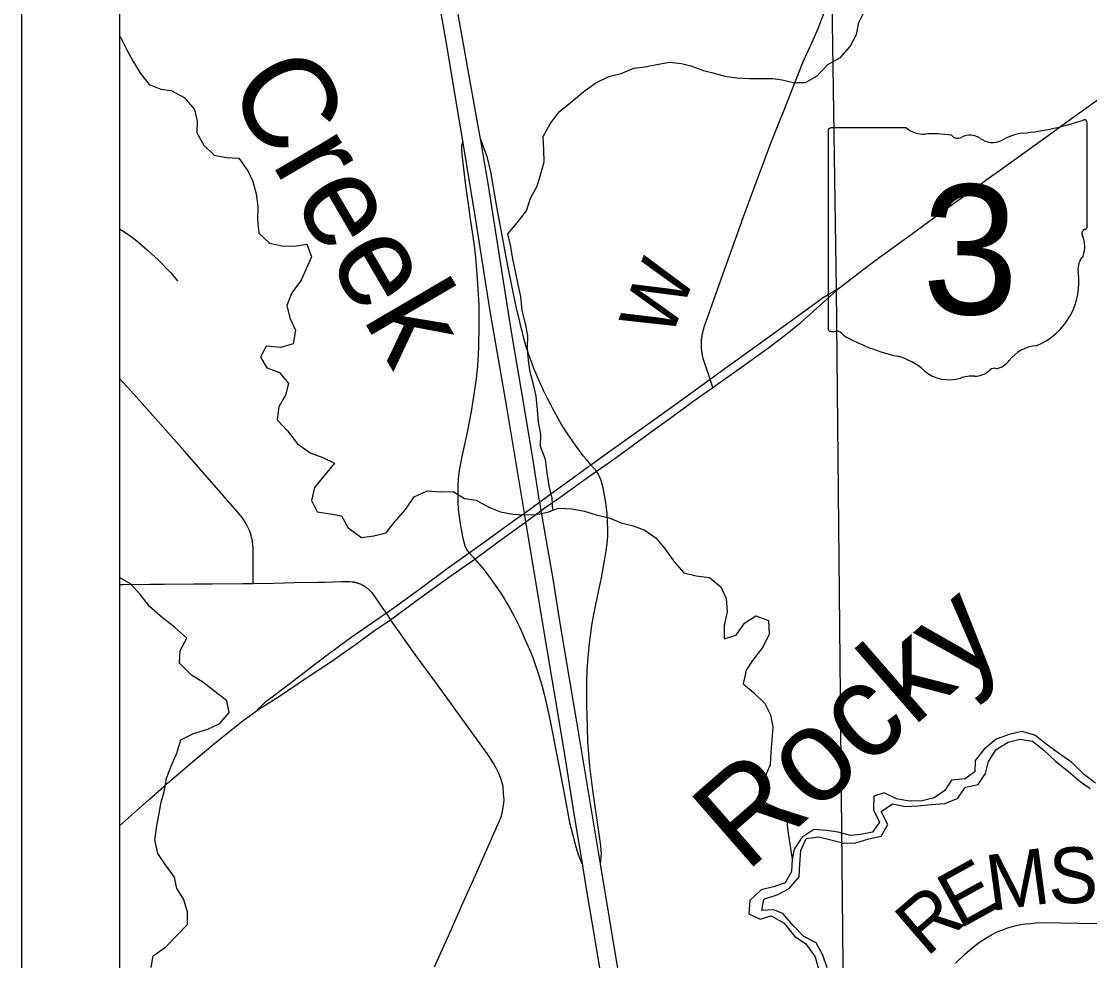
# Model space of a CAD drawing. Extents: x 0 to 34, y 0 to 22.
# Drawn here: x 2 to 3.087, y 18.033 to 18.988 of the extents above; entities that cross this region are included whole.
import ezdxf

# ---------------------------------------------------------------- set-up
doc = ezdxf.new("R2010")
doc.units = 0
for name, color, linetype in [('GM_X_Corporation', 7, 'Continuous'), ('GM_X_County_Road', 7, 'Continuous'), ('GM_X_County_Road_Text', 7, 'Continuous'), ('GM_X_Interchange_Ramps', 7, 'Continuous'), ('GM_X_Interstate_Route', 7, 'Continuous'), ('GM_X_Minor_River', 7, 'Continuous'), ('GM_X_Minor_River_Text', 7, 'Continuous'), ('GM_X_State_Location', 7, 'Continuous'), ('GM_X_State_Route', 7, 'Continuous'), ('GM_X_State_Shield', 7, 'Continuous'), ('GM_X_Township_Road', 7, 'Continuous'), ('SH_Data', 7, 'Continuous')]:
    doc.layers.add(name, color=color, linetype=linetype)

msp = doc.modelspace()

# ---------------------------------------------------------------- linework, layer by layer
at = {"layer": 'GM_X_Corporation'}
for points in [[(7.991, 17.7727), (7.9901, 18.1613), (7.988, 19.001), (7.9884, 19.0254), (7.9898, 19.1149), (7.9901, 19.6615), (7.9904, 20.2824), (7.9906, 20.6512), (7.9922, 20.9), (2.1, 20.9), (2.1, 14.1)], [(2.837, 17.9259), (2.8293, 18.7154), (2.8247, 19.0323), (3.279, 19.0395), (3.3208, 19.0402), (3.8964, 19.0508), (4.1999, 19.0575), (4.5008, 19.0629), (4.7704, 19.0672), (4.9094, 19.0728), (5.4081, 19.0763), (6.7986, 19.0964), (7.9898, 19.1149), (7.9884, 19.0254), (7.988, 19.001), (7.9901, 18.1613), (7.991, 17.7727)]]:
    msp.add_lwpolyline(points, dxfattribs=at)
msp.add_lwpolyline([(2.1, 19.0167), (2.1, 14.5179), (2.2213, 14.5194), (2.2958, 14.5199), (2.3573, 14.5203), (2.3767, 14.5206), (2.4262, 14.5205), (2.6122, 14.5212), (2.8483, 14.5213), (2.8655, 14.5214), (2.8502, 15.8768), (2.8488, 16.2), (2.8487, 16.2273), (2.8487, 16.232), (2.8477, 16.3135), (2.8476, 16.3157), (2.8477, 16.7834), (2.837, 17.9259), (2.8293, 18.7154), (2.8247, 19.0323), (2.4392, 19.024), (2.4288, 19.0238), (2.421, 19.0236)], close=True, dxfattribs=at)
at = {"layer": 'GM_X_County_Road'}
for points in [[(2.7035, 18.6157), (2.7007, 18.6241), (2.6953, 18.6402), (2.6949, 18.6413), (2.6946, 18.6423), (2.6943, 18.6432), (2.694, 18.6441), (2.6938, 18.6451), (2.6935, 18.6461), (2.6933, 18.647), (2.6931, 18.648), (2.6929, 18.649), (2.6927, 18.6499), (2.6925, 18.6509), (2.6924, 18.6519), (2.6923, 18.6529), (2.6922, 18.6538), (2.6921, 18.6548), (2.692, 18.6558), (2.6921, 18.6646), (2.6922, 18.6656), (2.6924, 18.6666), (2.6925, 18.6676), (2.6926, 18.6686), (2.6928, 18.6696), (2.693, 18.6705), (2.6932, 18.6715), (2.6934, 18.6725), (2.6937, 18.6735), (2.6939, 18.6744), (2.6942, 18.6754), (2.6945, 18.6764), (2.6948, 18.6773), (2.6951, 18.6783), (2.6955, 18.6792), (2.7175, 18.7411), (2.733, 18.7847), (2.7331, 18.7849), (2.762, 18.8626), (2.7708, 18.8848), (2.775, 18.8954), (2.7952, 18.9463), (2.8042, 18.9665), (2.8106, 18.9811), (2.817, 18.9979)], [(2.1, 18.4153), (2.1036, 18.4154), (2.1308, 18.4156), (2.1453, 18.4158), (2.1753, 18.4161), (2.1941, 18.4162), (2.2256, 18.4165), (2.236, 18.4165), (2.2569, 18.4168), (2.278, 18.4173), (2.3017, 18.4178), (2.3084, 18.4179), (2.3254, 18.4183), (2.3333, 18.4184), (2.3347, 18.4183), (2.3364, 18.4181), (2.3369, 18.4181), (2.3375, 18.418), (2.338, 18.4179), (2.3385, 18.4178), (2.3391, 18.4177), (2.3396, 18.4176), (2.3401, 18.4174), (2.3407, 18.4173), (2.3412, 18.4172), (2.3417, 18.417), (2.3422, 18.4168), (2.3427, 18.4167), (2.3433, 18.4165), (2.3438, 18.4163), (2.3443, 18.4161), (2.3448, 18.4159), (2.3453, 18.4157), (2.3458, 18.4154), (2.3463, 18.4152), (2.3468, 18.415), (2.3472, 18.4147), (2.3477, 18.4144), (2.3482, 18.4142), (2.3487, 18.4139), (2.3491, 18.4136), (2.3496, 18.4133), (2.35, 18.413), (2.3505, 18.4127), (2.3509, 18.4124), (2.3514, 18.4121), (2.3518, 18.4117), (2.3522, 18.4114), (2.3527, 18.4111), (2.3531, 18.4107), (2.3535, 18.4103), (2.3539, 18.41), (2.3543, 18.4096), (2.3547, 18.4092), (2.355, 18.4088), (2.3554, 18.4084), (2.3558, 18.408), (2.3561, 18.4076), (2.3565, 18.4072), (2.3666, 18.3922), (2.3711, 18.3862), (2.3757, 18.3794)], [(2.4202, 18.0266), (2.4375, 18.0648), (2.4467, 18.0857), (2.4634, 18.1228), (2.4721, 18.1427), (2.4821, 18.1652), (2.4849, 18.1712), (2.4866, 18.1751), (2.488, 18.179), (2.4891, 18.1827), (2.4903, 18.1884), (2.491, 18.1932), (2.4912, 18.1967), (2.4907, 18.2024), (2.4901, 18.2098), (2.4883, 18.2171), (2.4861, 18.2226), (2.4825, 18.2298), (2.4804, 18.2337), (2.4738, 18.2434), (2.4524, 18.2728), (2.4359, 18.2959), (2.4206, 18.3169), (2.4007, 18.3442), (2.386, 18.3649), (2.3757, 18.3794)], [(2.9505, 18.0302), (2.96, 18.0392), (2.9686, 18.0467), (2.975, 18.0515), (2.9812, 18.0556), (2.9871, 18.0591), (2.9929, 18.0619), (2.9977, 18.0639), (3.0027, 18.0657), (3.007, 18.0671), (3.0122, 18.0684), (3.0169, 18.0694), (3.0219, 18.0701), (3.0269, 18.0707), (3.0321, 18.0711), (3.0397, 18.0714), (3.075, 18.071), (3.0989, 18.0705)]]:
    msp.add_lwpolyline(points, dxfattribs=at)
at = {"layer": 'GM_X_Interchange_Ramps'}
for points in [[(2.5851, 18.5305), (2.5795, 18.5371), (2.575, 18.5424), (2.5717, 18.5463), (2.5685, 18.5505), (2.5662, 18.5536), (2.5613, 18.5605), (2.556, 18.5682), (2.5512, 18.5755), (2.5481, 18.5806), (2.544, 18.588), (2.5409, 18.5939), (2.5386, 18.5982), (2.5348, 18.6054), (2.5311, 18.6127), (2.5284, 18.6189), (2.5247, 18.6273), (2.5215, 18.635), (2.5194, 18.6407), (2.517, 18.6473), (2.5149, 18.6532), (2.5133, 18.6583), (2.511, 18.6672), (2.5095, 18.6732), (2.5082, 18.6779), (2.5064, 18.6857), (2.5046, 18.6934), (2.5029, 18.7011), (2.4951, 18.7394), (2.4836, 18.7994), (2.4776, 18.8351), (2.4739, 18.8507), (2.471, 18.8584), (2.4688, 18.8643), (2.4671, 18.869)], [(2.449, 18.8665), (2.4485, 18.8643), (2.4478, 18.8613), (2.4477, 18.858), (2.4484, 18.8502), (2.452, 18.821), (2.4555, 18.795), (2.4564, 18.7892), (2.4604, 18.7626), (2.4621, 18.7484), (2.4635, 18.7311), (2.4644, 18.7155), (2.4653, 18.7), (2.4654, 18.6792), (2.4652, 18.6563), (2.464, 18.6374), (2.4626, 18.6249), (2.4615, 18.6153), (2.4594, 18.6023), (2.4577, 18.5914), (2.4528, 18.5671), (2.4483, 18.5456), (2.4455, 18.5314), (2.4445, 18.5234), (2.4441, 18.5157), (2.444, 18.5061), (2.4441, 18.4984), (2.4444, 18.4925), (2.4447, 18.489), (2.4463, 18.4771), (2.4473, 18.4716), (2.4489, 18.464), (2.4513, 18.4547), (2.452, 18.4529), (2.4524, 18.452), (2.4532, 18.4507), (2.4539, 18.4497), (2.4557, 18.4476), (2.4597, 18.4431), (2.4613, 18.4413)], [(2.5891, 18.1314), (2.5894, 18.1343), (2.5899, 18.1392), (2.5901, 18.1416), (2.5899, 18.1448), (2.5894, 18.1494), (2.5878, 18.1615), (2.5814, 18.2061), (2.5784, 18.2306), (2.5765, 18.2556), (2.5756, 18.283), (2.5754, 18.2911), (2.5752, 18.3033), (2.5753, 18.3107), (2.5754, 18.3172), (2.5758, 18.3281), (2.5766, 18.3415), (2.5785, 18.3585), (2.5797, 18.368), (2.5805, 18.3735), (2.5822, 18.3833), (2.584, 18.3934), (2.5861, 18.4032), (2.5903, 18.4223), (2.5937, 18.4414), (2.595, 18.4497), (2.596, 18.457), (2.5966, 18.4647), (2.5967, 18.471), (2.596, 18.4876), (2.5954, 18.4933), (2.5946, 18.4986), (2.5933, 18.5064), (2.5918, 18.5138), (2.5899, 18.5213), (2.5879, 18.5259), (2.5861, 18.5288), (2.5851, 18.5305)], [(2.4613, 18.4413), (2.4707, 18.4304), (2.4752, 18.4242), (2.4808, 18.4167), (2.4851, 18.4104), (2.4884, 18.4055), (2.4911, 18.4011), (2.4938, 18.3964), (2.4976, 18.39), (2.5015, 18.383), (2.507, 18.3717), (2.5113, 18.3621), (2.5183, 18.3461), (2.5207, 18.3402), (2.5232, 18.3331), (2.5256, 18.3261), (2.5295, 18.313), (2.532, 18.3038), (2.5366, 18.2833), (2.541, 18.2611), (2.5526, 18.2011), (2.5577, 18.1734), (2.5593, 18.1667), (2.5617, 18.1576), (2.5642, 18.1484), (2.5665, 18.1408), (2.5677, 18.1374), (2.5712, 18.1292)]]:
    msp.add_lwpolyline(points, dxfattribs=at)
at = {"layer": 'GM_X_Interstate_Route'}
for points in [[(2.5937, 17.9944), (2.5837, 18.054), (2.5752, 18.1037), (2.5712, 18.1292), (2.5613, 18.1887), (2.5535, 18.2381), (2.5468, 18.2792), (2.54, 18.3191), (2.5339, 18.3552), (2.5133, 18.4791), (2.5118, 18.4881), (2.4939, 18.5956), (2.477, 18.6934), (2.462, 18.7884), (2.449, 18.8665), (2.4416, 18.9107), (2.4333, 18.9618), (2.4233, 19.0179), (2.4227, 19.0211)], [(2.6074, 18.0208), (2.5891, 18.1314), (2.5653, 18.2758), (2.5579, 18.3176), (2.5479, 18.3781), (2.541, 18.4212), (2.5289, 18.4906), (2.5274, 18.4994), (2.5269, 18.5022), (2.521, 18.5396), (2.511, 18.601), (2.5002, 18.6641), (2.4942, 18.7001), (2.4752, 18.8212), (2.4671, 18.869), (2.4656, 18.8777), (2.4406, 19.0165), (2.4399, 19.0214)]]:
    msp.add_lwpolyline(points, dxfattribs=at)
at = {"layer": 'GM_X_Minor_River'}
for points in [[(2.5366, 18.4894), (2.5407, 18.491), (2.5401, 18.5031), (2.5369, 18.5159), (2.5351, 18.5288), (2.5334, 18.5424), (2.5282, 18.5556), (2.5284, 18.5682), (2.5263, 18.5806), (2.5253, 18.5931), (2.5239, 18.6068), (2.5211, 18.6189), (2.5178, 18.6313), (2.5161, 18.6431), (2.5151, 18.6559), (2.5153, 18.6688), (2.5128, 18.6809), (2.5095, 18.6942), (2.5081, 18.7082), (2.5053, 18.7207), (2.5028, 18.7339), (2.4999, 18.7467), (2.4978, 18.7604), (2.4949, 18.7721), (2.5046, 18.7832), (2.5138, 18.7955), (2.5181, 18.8085), (2.5247, 18.8204), (2.5286, 18.833), (2.5318, 18.8452), (2.5316, 18.8573), (2.531, 18.871), (2.538, 18.884), (2.5472, 18.8963), (2.5599, 18.9068), (2.5722, 18.9168), (2.5845, 18.9258), (2.5976, 18.9321), (2.6104, 18.9353), (2.6232, 18.9405), (2.6345, 18.9418), (2.6466, 18.9443), (2.6594, 18.9468), (2.6715, 18.9455), (2.681, 18.943), (2.694, 18.9383), (2.7035, 18.9358), (2.7156, 18.9326), (2.7278, 18.9306), (2.7403, 18.93), (2.7516, 18.9302), (2.7645, 18.9301), (2.774, 18.9287), (2.7857, 18.9259), (2.7978, 18.9261), (2.8098, 18.9328), (2.8206, 18.9443), (2.8333, 18.9514), (2.8434, 18.9626), (2.8496, 18.9748), (2.852, 18.987), (2.8586, 19)], [(2.1, 18.9733), (2.101, 18.972), (2.1069, 18.9599), (2.1139, 18.9475), (2.1213, 18.9351), (2.1299, 18.9239), (2.142, 18.9192), (2.1523, 18.9178), (2.1656, 18.9109), (2.1761, 18.8985), (2.1789, 18.8868), (2.1784, 18.8747), (2.1858, 18.8623), (2.1962, 18.8522), (2.2083, 18.8498), (2.2212, 18.8489), (2.2305, 18.8361), (2.2356, 18.8252), (2.2389, 18.8127), (2.2406, 18.7999), (2.2401, 18.7862), (2.2415, 18.7729), (2.2526, 18.7625), (2.2655, 18.7597), (2.2776, 18.7595), (2.2905, 18.7617), (2.2952, 18.7488), (2.2898, 18.7366), (2.2847, 18.7248), (2.2751, 18.7121), (2.27, 18.6991), (2.2732, 18.6866), (2.2788, 18.6742), (2.2764, 18.6601), (2.2639, 18.6565), (2.2492, 18.6577), (2.2433, 18.6466), (2.2496, 18.6357), (2.2625, 18.631), (2.2718, 18.6198), (2.2686, 18.608), (2.262, 18.5961), (2.2603, 18.5828), (2.2707, 18.5716), (2.2808, 18.5585), (2.2938, 18.5492), (2.3068, 18.5445), (2.3186, 18.5387), (2.309, 18.5271), (2.2982, 18.514), (2.2951, 18.5007), (2.3009, 18.4894), (2.3142, 18.4874)], [(2.3142, 18.4874), (2.3256, 18.4853), (2.3326, 18.4729), (2.346, 18.4633), (2.3585, 18.465), (2.3713, 18.4679), (2.3794, 18.4783), (2.3913, 18.4921), (2.3998, 18.5044), (2.4129, 18.5107), (2.4269, 18.5098), (2.4394, 18.5101), (2.4509, 18.5027), (2.4626, 18.501), (2.4756, 18.494), (2.4874, 18.4893), (2.4999, 18.4868), (2.5124, 18.4863), (2.5245, 18.4865), (2.5366, 18.4894)], [(2.5366, 18.4894), (2.5464, 18.493), (2.56, 18.4924), (2.5729, 18.49), (2.5847, 18.4864), (2.598, 18.4832), (2.6102, 18.4781), (2.6223, 18.4749), (2.6345, 18.4706), (2.646, 18.4625), (2.6549, 18.4512), (2.6646, 18.4381), (2.6739, 18.4273), (2.6864, 18.4241), (2.7, 18.4224), (2.7116, 18.4131), (2.7171, 18.4011), (2.7181, 18.3875), (2.7149, 18.3738), (2.7151, 18.3601), (2.7272, 18.3637), (2.7357, 18.376), (2.7473, 18.3834), (2.7602, 18.3787), (2.7608, 18.3647), (2.7543, 18.3517), (2.7439, 18.3382), (2.7373, 18.3282), (2.7345, 18.3145), (2.7449, 18.3056), (2.7564, 18.2944), (2.7623, 18.2828), (2.7644, 18.2703), (2.7635, 18.2574), (2.7626, 18.2448), (2.7617, 18.2319), (2.7559, 18.2178), (2.7504, 18.204), (2.7574, 18.1928), (2.7692, 18.188), (2.7785, 18.1776), (2.7799, 18.1643), (2.7842, 18.1359)], [(2.1321, 18.0259), (2.1341, 18.0377), (2.1468, 18.0466), (2.1576, 18.0578), (2.1691, 18.0694), (2.1689, 18.0823), (2.1649, 18.0955), (2.1583, 18.106), (2.1558, 18.1177), (2.1465, 18.1301), (2.1387, 18.1417), (2.1358, 18.1557), (2.1379, 18.1698), (2.1403, 18.1823), (2.1423, 18.1941), (2.1455, 18.2059), (2.1476, 18.2185), (2.1523, 18.2307), (2.1581, 18.2437), (2.1624, 18.2575), (2.1752, 18.2638), (2.1898, 18.2682), (2.2018, 18.2741), (2.2115, 18.2853), (2.209, 18.297), (2.1967, 18.3066), (2.1848, 18.3159), (2.173, 18.3233), (2.161, 18.3352), (2.1616, 18.3481), (2.1682, 18.3608), (2.1559, 18.3719), (2.1432, 18.3819), (2.1305, 18.3931), (2.1212, 18.4047), (2.1112, 18.4159), (2.1, 18.4225)], [(3.093, 18.2134), (3.0815, 18.2216), (3.0688, 18.2343), (3.0561, 18.2431), (3.0427, 18.2528), (3.0312, 18.2621), (3.0179, 18.266), (3.0051, 18.2627), (2.9919, 18.258), (2.9796, 18.2479), (2.9704, 18.2363), (2.9702, 18.2249), (2.9601, 18.2176), (2.9465, 18.2162), (2.9395, 18.2058), (2.9287, 18.1984), (2.9166, 18.1952), (2.9034, 18.1949), (2.8905, 18.1974), (2.8779, 18.2036), (2.8674, 18.2), (2.8669, 18.1863), (2.8731, 18.1735), (2.8661, 18.1636), (2.8537, 18.1611), (2.8435, 18.1601), (2.831, 18.1633), (2.8192, 18.165), (2.8063, 18.1663), (2.794, 18.1581), (2.7862, 18.1462), (2.7842, 18.1359), (2.7836, 18.1234), (2.777, 18.1119), (2.7654, 18.1079), (2.7526, 18.1047), (2.741, 18.0938), (2.7401, 18.0805), (2.7516, 18.0751), (2.7629, 18.0783), (2.7762, 18.0709), (2.7867, 18.0575), (2.7982, 18.0497), (2.8075, 18.0366), (2.8115, 18.023)], [(2.8198, 18.0254), (2.8154, 18.0382), (2.8087, 18.051), (2.7961, 18.0572), (2.7854, 18.0684), (2.7749, 18.0808), (2.7654, 18.0844), (2.7533, 18.0838), (2.7554, 18.0952), (2.7689, 18.0996), (2.7813, 18.1063), (2.7913, 18.1179), (2.7922, 18.1312), (2.7931, 18.1448), (2.7985, 18.1571), (2.811, 18.1588), (2.8235, 18.1556), (2.8368, 18.1524), (2.8489, 18.1526), (2.8621, 18.1567), (2.8749, 18.1595), (2.8815, 18.1714), (2.8748, 18.1846), (2.8864, 18.1924), (2.8997, 18.1896), (2.9126, 18.1902), (2.9258, 18.1915), (2.9394, 18.1925), (2.9525, 18.1977), (2.9607, 18.2092), (2.9735, 18.2121), (2.9808, 18.2232), (2.984, 18.2354), (2.9918, 18.2477), (3.0041, 18.2551), (3.0162, 18.258), (3.0287, 18.2559), (3.0402, 18.247), (3.0521, 18.2355), (3.0655, 18.2251), (3.0774, 18.2151), (3.0874, 18.208)]]:
    msp.add_lwpolyline(points, dxfattribs=at)
at = {"layer": 'GM_X_State_Route'}
for points in [[(2.8325, 18.717), (2.8605, 18.7387), (2.8799, 18.7531), (2.9015, 18.7688), (2.9335, 18.792), (2.9722, 18.8199), (2.9875, 18.8309), (2.9952, 18.8364), (3.0183, 18.8531), (3.0446, 18.872), (3.0534, 18.8784), (3.0625, 18.8849), (3.0996, 18.9116), (3.0998, 18.9117), (3.1382, 18.9391), (3.1396, 18.94), (3.1471, 18.9452)], [(2.5795, 18.5371), (2.5939, 18.5476), (2.6387, 18.5795), (2.6661, 18.5992), (2.7007, 18.6241), (2.712, 18.6323), (2.7474, 18.6578), (2.7861, 18.6856), (2.8021, 18.6976), (2.8152, 18.7069), (2.8192, 18.7094), (2.8225, 18.7115), (2.8272, 18.714), (2.8325, 18.717)], [(2.7926, 18.6817), (2.8057, 18.6932), (2.8325, 18.717)], [(2.5851, 18.5305), (2.598, 18.5395), (2.6162, 18.5527), (2.6421, 18.5716), (2.6611, 18.5854), (2.6831, 18.6014), (2.7035, 18.6157), (2.7303, 18.6347), (2.7605, 18.6564), (2.7775, 18.6693), (2.7918, 18.681), (2.7926, 18.6817)], [(2.2403, 18.2874), (2.2423, 18.2898), (2.2442, 18.2918), (2.2492, 18.2966), (2.2512, 18.2982), (2.2732, 18.3147), (2.307, 18.3408), (2.3352, 18.3613), (2.3642, 18.3815), (2.3711, 18.3862), (2.3817, 18.3936), (2.398, 18.4057), (2.409, 18.4138), (2.4333, 18.4318), (2.4557, 18.4476), (2.4699, 18.4576), (2.5022, 18.4811), (2.5118, 18.4881), (2.5274, 18.4994), (2.5644, 18.5262), (2.5795, 18.5371)], [(2.2933, 18.3225), (2.3148, 18.3366), (2.3401, 18.3545), (2.3594, 18.3687), (2.3757, 18.3794), (2.4091, 18.4041), (2.4358, 18.4234), (2.4559, 18.4374), (2.4613, 18.4413), (2.4839, 18.4577), (2.5133, 18.4791), (2.5289, 18.4906), (2.535, 18.4951), (2.5467, 18.5031), (2.5698, 18.5198), (2.5851, 18.5305)], [(2.2403, 18.2874), (2.2417, 18.2884), (2.2627, 18.3017), (2.289, 18.3197), (2.2933, 18.3225)], [(2.1, 18.1698), (2.1303, 18.1971), (2.1357, 18.2018), (2.1369, 18.2028), (2.1449, 18.2099), (2.1487, 18.2132), (2.1619, 18.2246), (2.1721, 18.2333), (2.1987, 18.2555), (2.2256, 18.2771), (2.2403, 18.2874)]]:
    msp.add_lwpolyline(points, dxfattribs=at)
at = {"layer": 'GM_X_State_Shield'}
for p, q in [((2.9005, 18.8798), (2.8233, 18.8798)), ((3.0843, 18.78), (3.0843, 18.8847)), ((2.8207, 18.8763), (2.8207, 18.6762)), ((3.0843, 18.7801), (3.0843, 18.78))]:
    msp.add_line(p, q, dxfattribs=at)
for centre, radius, start, end in [((2.8237, 18.8767), 0.00305, 98.1301, 188.1301), ((2.9189, 18.903), 0.0296, 231.6195, 271.1119), ((2.9904, 19.1526), 0.2796, 275.8445, 288.9065), ((3.0814, 18.8852), 0.00294, 351.8621, 97.738), ((2.9287, 18.7674), 0.1064, 80.4867, 94.9883), ((2.9528, 18.8778), 0.00855, 219.7921, 297.1024), ((2.9654, 18.8547), 0.0178, 54.4667, 119.1411), ((2.9883, 18.8864), 0.0214, 233.8562, 294.8282), ((3.0261, 18.8186), 0.0563, 97.3462, 120.7689), ((3.0836, 18.7724), 0.00454, 107.944, 210.337), ((3.0812, 18.7796), 0.00314, 289.6038, 7.7341), ((3.0547, 18.7591), 0.0273, 340.033, 23.6496), ((3.0948, 18.7362), 0.0198, 136.8065, 186.9296), ((3.0061, 18.7229), 0.0699, 292.3089, 8.9858), ((2.8237, 18.6758), 0.00308, 171.9584, 258.3066), ((2.8242, 18.6962), 0.0235, 267.339, 280.6039), ((2.829, 18.6647), 0.00848, 29.7484, 93.2717), ((2.936, 18.8445), 0.2019, 240.4129, 257.1985), ((3.0356, 18.62), 0.0383, 94.4031, 142.5768), ((2.8758, 18.5863), 0.0632, 47.1842, 75.836), ((2.987, 18.6568), 0.0226, 282.8732, 323.2771), ((2.9442, 18.6637), 0.0401, 230.7004, 286.2918), ((2.9703, 18.6487), 0.0214, 268.777, 315.5493), ((2.9896, 18.6293), 0.00601, 65.7517, 132.6484), ((2.9673, 18.5945), 0.0329, 85.6951, 111.2099)]:
    msp.add_arc(centre, radius, start, end, dxfattribs=at)
at = {"layer": 'GM_X_Township_Road'}
for points in [[(2.1, 18.7771), (2.1025, 18.7754), (2.1102, 18.7704), (2.1176, 18.7648), (2.1283, 18.7556), (2.1391, 18.7457), (2.1516, 18.7327), (2.1588, 18.7241)], [(2.236, 18.4165), (2.2357, 18.4522), (2.2353, 18.4594), (2.2338, 18.4652), (2.232, 18.4704), (2.2287, 18.4772), (2.225, 18.4833), (2.2191, 18.4901), (2.166, 18.551), (2.1148, 18.6088), (2.1, 18.6249)]]:
    msp.add_lwpolyline(points, dxfattribs=at)
at = {"layer": 'SH_Data'}
for p, q in [((2, 21), (2, 14)), ((2.1, 20.9), (2.1, 14.1))]:
    msp.add_line(p, q, dxfattribs=at)

# ---------------------------------------------------------------- texts
at = {"layer": 'GM_X_County_Road_Text'}
for s, rotation, p in [('W', 68.5985, (2.6602, 18.6636)), ('M', 7.6756, (2.9858, 18.0831)), ('S', 0.0998, (3.045, 18.0912)), ('E', 28.8943, (2.9539, 18.0643)), ('R', 40.7071, (2.921, 18.0356))]:
    msp.add_text(s, height=0.0568, rotation=rotation, dxfattribs=at).set_placement(p)
at = {"layer": 'GM_X_Minor_River_Text'}
for s, height, rotation, p in [('Creek', 0.09474, 300.3639, (2.2076, 18.9232)), ('Rocky', 0.09473, 41.0733, (2.737, 18.1217))]:
    msp.add_text(s, height=height, rotation=rotation, dxfattribs=at).set_placement(p)
at = {"layer": 'GM_X_State_Location'}
for s in ['s', 'r']:
    msp.add_text(s, height=0.000189, dxfattribs=at).set_placement((2.9495, 18.763))
msp.add_text('3', height=0.000189, rotation=0, dxfattribs=at).set_placement((2.921, 18.7492))
at = {"layer": 'GM_X_State_Shield'}
msp.add_text('3', height=0.1318, dxfattribs=at).set_placement((2.9164, 18.6903))

doc.saveas('drawing.dxf')
